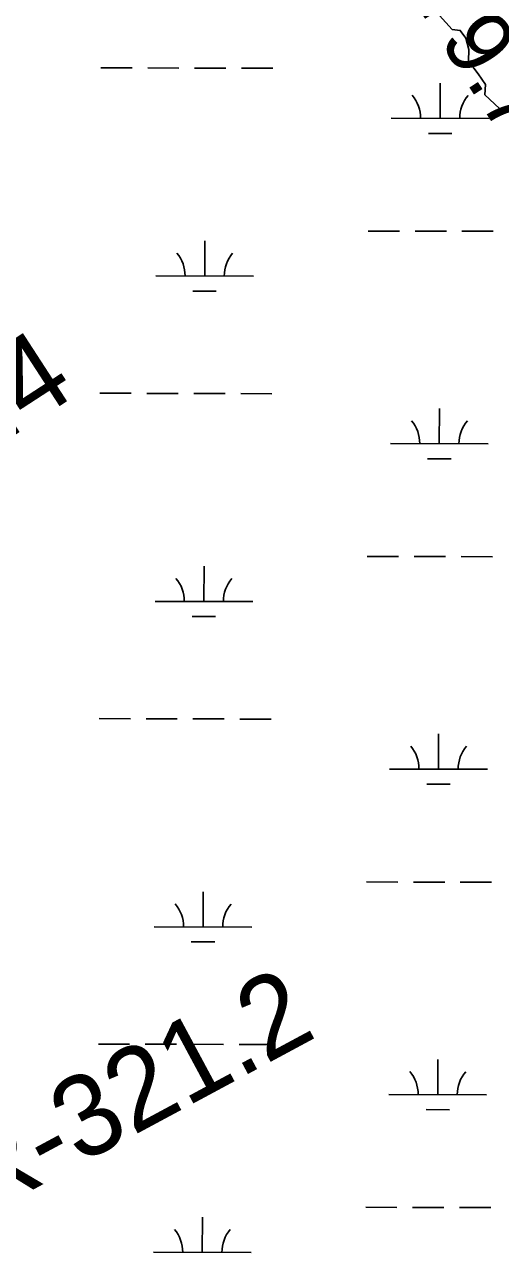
# Model space of a CAD drawing. Extents: x 3172297 to 3210190, y 958463 to 983887.
# Drawn here: x 3195891 to 3196378, y 977798 to 979053 of the extents above; entities that cross this region are included whole.
import ezdxf

# ---------------------------------------------------------------- set-up
doc = ezdxf.new("R2010")
doc.units = 0
for name, color, linetype in [('V-RIVR-EDGE', 7, 'Continuous'), ('V-RIVR-RANG', 7, 'Continuous'), ('V-RIVR-RANG-IDEN', 7, 'Continuous'), ('V-WETL-SWMP', 7, 'Continuous')]:
    doc.layers.add(name, color=color, linetype=linetype)

msp = doc.modelspace()

# ---------------------------------------------------------------- linework, layer by layer
at = {"layer": 'V-RIVR-EDGE'}
msp.add_lwpolyline([(3196315.6, 979062.1), (3196328.6, 979047.6), (3196336.9, 979046.7), (3196342.6, 979038.8), (3196345.7, 979027.4), (3196345.3, 979015.2), (3196355, 979002.3), (3196362.6, 978991.5), (3196362, 978981), (3196382.2, 978962.2)], dxfattribs=at)
at = {"layer": 'V-WETL-SWMP'}
for p, q in [((3195969.1, 979008.5), (3196001.1, 979008.4)), ((3196017.1, 979008.4), (3196049.1, 979008.3)), ((3196065.1, 979008.3), (3196097.1, 979008.2)), ((3196113.1, 979008.2), (3196145.1, 979008.1)), ((3196316.3, 978956.9), (3196316.3, 978992.9)), ((3196266.3, 978957), (3196366.3, 978956.8)), ((3196304.2, 978941.5), (3196328.2, 978941.5)), ((3196242.6, 978841.7), (3196274.6, 978841.6)), ((3196290.6, 978841.6), (3196322.6, 978841.5)), ((3196338.6, 978841.4), (3196370.6, 978841.4)), ((3196075.4, 978795.7), (3196075.5, 978831.7)), ((3196025.4, 978795.8), (3196125.4, 978795.5)), ((3196063.3, 978780.3), (3196087.3, 978780.2)), ((3195968.2, 978675.9), (3196000.2, 978675.8)), ((3196016.2, 978675.7), (3196048.2, 978675.7)), ((3196064.2, 978675.6), (3196096.2, 978675.5)), ((3196112.2, 978675.5), (3196144.2, 978675.4)), ((3196315.4, 978624.3), (3196315.5, 978660.3)), ((3196265.4, 978624.4), (3196365.4, 978624.1)), ((3196303.4, 978608.9), (3196327.4, 978608.8)), ((3196241.7, 978509), (3196273.7, 978508.9)), ((3196289.7, 978508.9), (3196321.7, 978508.8)), ((3196337.7, 978508.8), (3196369.7, 978508.7)), ((3196074.6, 978463), (3196074.7, 978499)), ((3196024.6, 978463.1), (3196124.6, 978462.9)), ((3196062.5, 978447.6), (3196086.5, 978447.5)), ((3195967.4, 978343.2), (3195999.4, 978343.1)), ((3196015.4, 978343.1), (3196047.4, 978343)), ((3196063.4, 978342.9), (3196095.4, 978342.9)), ((3196111.4, 978342.8), (3196143.4, 978342.7)), ((3196314.6, 978291.6), (3196314.7, 978327.6)), ((3196264.6, 978291.7), (3196364.6, 978291.5)), ((3196302.6, 978276.2), (3196326.6, 978276.1)), ((3196240.9, 978176.3), (3196272.9, 978176.2)), ((3196288.9, 978176.2), (3196320.9, 978176.1)), ((3196336.9, 978176.1), (3196368.9, 978176)), ((3196073.7, 978130.3), (3196073.8, 978166.3)), ((3196023.7, 978130.4), (3196123.7, 978130.2)), ((3196061.7, 978114.9), (3196085.7, 978114.9)), ((3195966.6, 978010.5), (3195998.6, 978010.4)), ((3196014.6, 978010.4), (3196046.6, 978010.3)), ((3196062.6, 978010.3), (3196094.6, 978010.2)), ((3196110.6, 978010.1), (3196142.6, 978010.1)), ((3196313.8, 977958.9), (3196313.9, 977994.9)), ((3196263.8, 977959), (3196363.8, 977958.8)), ((3196301.8, 977943.5), (3196325.8, 977943.4)), ((3196240.1, 977843.7), (3196272.1, 977843.6)), ((3196288.1, 977843.5), (3196320.1, 977843.5)), ((3196336.1, 977843.4), (3196368.1, 977843.3)), ((3196072.9, 977797.6), (3196073, 977833.6)), ((3196022.9, 977797.8), (3196122.9, 977797.5))]:
    msp.add_line(p, q, dxfattribs=at)
for centre, start, end in [((3196261, 978957.5), 359.0865, 40.6302), ((3196371.5, 978957.3), 139.0865, 180.6302), ((3196020.1, 978796.3), 359.0865, 40.6302), ((3196130.6, 978796), 139.0865, 180.6302), ((3196260.2, 978624.9), 359.0865, 40.6302), ((3196370.7, 978624.6), 139.0865, 180.6302), ((3196019.3, 978463.6), 359.0865, 40.6302), ((3196129.8, 978463.3), 139.0865, 180.6302), ((3196259.4, 978292.2), 359.0865, 40.6302), ((3196369.9, 978291.9), 139.0865, 180.6302), ((3196018.5, 978130.9), 359.0865, 40.6302), ((3196129, 978130.6), 139.0865, 180.6302), ((3196258.5, 977959.5), 359.0865, 40.6302), ((3196369, 977959.2), 139.0865, 180.6302), ((3196017.7, 977798.2), 359.0865, 40.6302), ((3196128.2, 977798), 139.0865, 180.6302)]:
    msp.add_arc(centre, 35.2, start, end, dxfattribs=at)

# ---------------------------------------------------------------- texts
at = {"layer": 'V-RIVR-RANG'}
msp.add_text('79.7', height=67, rotation=302.8383, dxfattribs=at).set_placement((3196287.7, 979079))
at = {"layer": 'V-RIVR-RANG-IDEN'}
for s, rotation, p in [('R-321.4', 32.9733, (3195615.1, 978460.4)), ('R-321.2', 28.2732, (3195844.5, 977831.9))]:
    msp.add_text(s, height=83, rotation=rotation, dxfattribs=at).set_placement(p)

doc.saveas('drawing.dxf')
